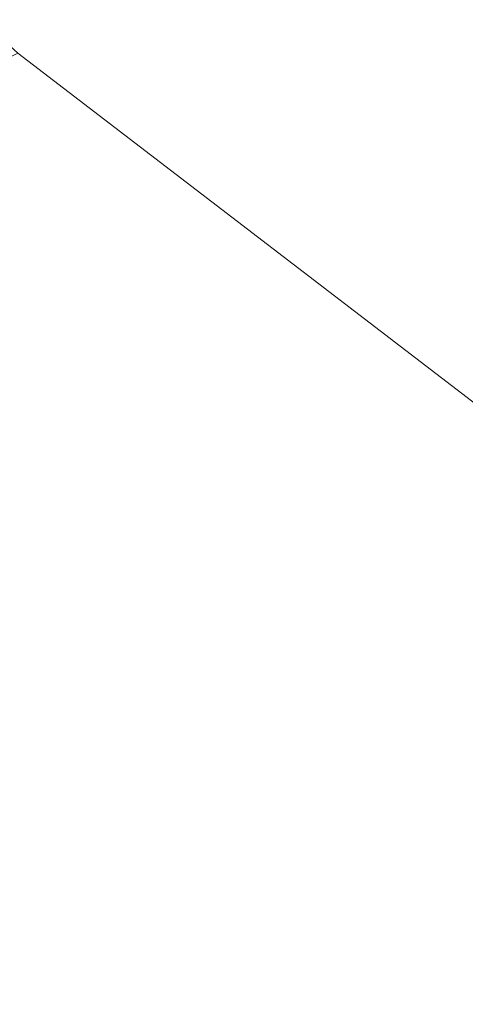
# Model space of a CAD drawing. Header units: metres. Extents: x 163628 to 168255, y 402691 to 405367.
# Tile 441 of 656: x 165507.804 to 165508.628, y 403937.239 to 403939.062. Entities that reach past the tile are written whole.
import ezdxf
from ezdxf import colors
from ezdxf.entities.mleader import LeaderData, LeaderLine
from ezdxf.math import Vec2, Vec3

# ---------------------------------------------------------------- set-up
doc = ezdxf.new("R2010")
doc.units = ezdxf.units.M
doc.layers.add('X-CA190022.004-UO-BBM_bebording bebakening markering_v0.1$0$X-XX-AL-T25', color=7, linetype='Continuous', lineweight=25)
doc.layers.add('X-CA190022.004-UO-KAD_Percelen$0$B-WE-KG-GRENS_PERCEEL-GV', color=150, linetype='Continuous', lineweight=9)
doc.styles.add('X-CA190022.004-UO-BBM_bebording bebakening markering_v0.1$0$NLCS-ISO-M200-T25', font='NLCS-ISO.ttf', dxfattribs={"height": 0.5})

# ---------------------------------------------------------------- blocks, each defined once
blk = doc.blocks.new('X-CA190022.004-UO-BBM_bebording bebakening markering_v0.1$0$_Dot')
at = {"color": 0, "linetype": 'ByBlock', "const_width": 0.5}
blk.add_lwpolyline([(-0.25, 0, 1), (0.25, 0, 1)], format="xyb", close=True, dxfattribs=at)

msp = doc.modelspace()

# ---------------------------------------------------------------- linework, layer by layer
at = {"layer": 'X-CA190022.004-UO-KAD_Percelen$0$B-WE-KG-GRENS_PERCEEL-GV', "flags": 128}
msp.add_lwpolyline([(165450.79, 403994.24), (165458.1, 403985.84), (165465.94, 403977.9), (165485.47, 403959.11), (165489.71, 403955.04), (165500.126, 403945.838), (165504.3, 403942.15), (165507.8, 403939), (165513.006, 403935.006), (165525.447, 403925.461), (165529.8, 403922.245), (165546.98, 403918.48), (165534.04, 403930.46), (165523.606, 403940.115), (165516.49, 403946.7), (165508.07, 403954.49), (165478.67, 403980.52), (165474.61, 403984.58), (165470.55, 403988.64), (165461.44, 403999.01)], dxfattribs=at)
msp.add_lwpolyline([(165513.006, 403935.006), (165507.8, 403939), (165372.327, 403871.117), (165504.764, 403934.187), (165505.996, 403931.629)], close=True, dxfattribs=at)

# ---------------------------------------------------------------- next in the draw order: leaders
at = {"layer": 'X-CA190022.004-UO-BBM_bebording bebakening markering_v0.1$0$X-XX-AL-T25'}
ml = msp.add_multileader_mtext('Standard', dxfattribs=at)
ml.set_content('', color=256, style='X-CA190022.004-UO-BBM_bebording bebakening markering_v0.1$0$NLCS-ISO-M200-T25')
ml.set_leader_properties(color=256, linetype='ByLayer', lineweight=-1)
ml.set_arrow_properties(name='X-CA190022.004-UO-BBM_bebording bebakening markering_v0.1$0$_Dot')
ml.build(insert=Vec2(0, 0))
ml.multileader.update_dxf_attribs({"text_attachment_direction": 1, "text_left_attachment_type": 5, "text_right_attachment_type": 5, "dogleg_length": 0.5, "arrow_head_size": 0.2})
ctx = ml.context
ctx.base_point, ctx.char_height, ctx.arrow_head_size, ctx.landing_gap_size, ctx.plane_origin, ctx.plane_x_axis, ctx.plane_y_axis = Vec3(165503.7649, 403938.9998), 0.5, 0.2, 0.18, Vec3(165515.0943, 403936.7327), Vec3(0.999435, -0.033619), Vec3(0.033619, 0.999435)
ctx.left_attachment, ctx.right_attachment = 5, 5
notes = []
notes.append((ctx, [(0, (1, 1, 0), (165503.7649, 403938.9998), (0.999435, -0.033619), 0, [(0, [(165508.367, 403935.845)], 0, [])])]))
ctx.mtext.insert, ctx.mtext.text_direction, ctx.mtext.rotation, ctx.mtext.flow_direction = Vec3(165503.7878, 403939.6794), Vec3(0.999435, -0.033619), 6.24956, 5
ctx.mtext.has_bg_fill, ctx.mtext.bg_color, ctx.mtext.bg_scale_factor, ctx.mtext.bg_transparency, ctx.mtext.use_window_bg_color = 1, -1027028792, 1.5, 0, 1
for ctx, leaders in notes:
    for number, flags, end, landing, length, lines in leaders:
        leader = LeaderData()
        leader.index, (leader.has_last_leader_line, leader.has_dogleg_vector, leader.attachment_direction) = number, flags
        leader.last_leader_point, leader.dogleg_vector, leader.dogleg_length = Vec3(end), Vec3(landing), length
        for number, points, colour, breaks in lines:
            line = LeaderLine()
            line.index, line.vertices, line.color, line.breaks = number, Vec3.list(points), colors.encode_raw_color(colour), breaks
            leader.lines.append(line)
        ctx.leaders.append(leader)

doc.saveas('drawing.dxf')
